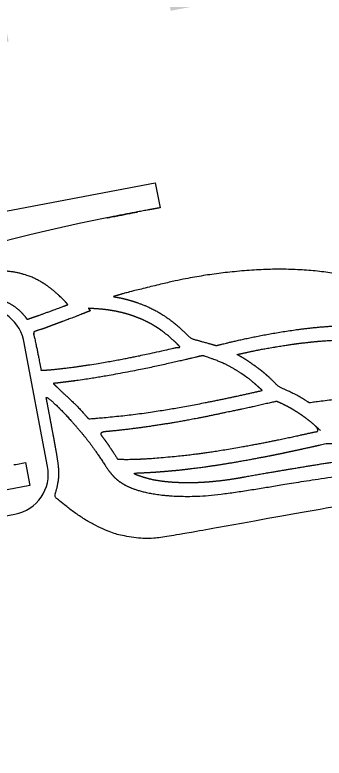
# Model space of a CAD drawing. Extents: x 6541740 to 6566395, y 5525066 to 5530361.
# Drawn here: x 6565586.03 to 6565587.674, y 5527541.307 to 5527545.259 of the extents above; entities that cross this region are included whole.
import ezdxf

# ---------------------------------------------------------------- set-up
doc = ezdxf.new("R2010")
doc.units = 0
doc.layers.add('TOR_PS_P-chodniki i place ładunkowe', color=7, linetype='Continuous')

msp = doc.modelspace()

# ---------------------------------------------------------------- linework, layer by layer
at = {"layer": 'TOR_PS_P-chodniki i place ładunkowe'}
for p, q in [((6565586.0779, 5527543.5237), (6565586.0759, 5527543.5329)), ((6565586.2039, 5527542.8587), (6565586.0779, 5527543.5237))]:
    msp.add_line(p, q, dxfattribs=at)
for points in [[(6565582.574, 5527543.4362), (6565582.5495, 5527543.5652), (6565586.7765, 5527544.3665), (6565586.8017, 5527544.2334), (6565586.7979, 5527544.2328)], [(6565586.5091, 5527544.1782), (6565586.3715, 5527544.1497), (6565586.2386, 5527544.1204), (6565586.1703, 5527544.1045), (6565586.1013, 5527544.0878), (6565586.0318, 5527544.0704), (6565585.9619, 5527544.0521)], [(6565586.0238, 5527542.8679), (6565586.0349, 5527542.8693), (6565586.0859, 5527542.8789), (6565586.109, 5527542.757), (6565585.6892, 5527542.6774), (6565585.6873, 5527542.6771)], [(6565583.8871, 5527542.1978), (6565584.8218, 5527542.375), (6565585.095, 5527542.4267), (6565586.0297, 5527542.6039)]]:
    msp.add_lwpolyline(points, dxfattribs=at)
for centre, start, end in [((6565585.8631, 5527543.4819), 13.4708, 100.6911), ((6565585.9888, 5527542.8189), 280.7754, 10.4703)]:
    msp.add_arc(centre, 0.2188, start, end, dxfattribs=at)
for points, degree in [([(6565586.7979, 5527544.2328), (6565586.7941, 5527544.2321), (6565586.7902, 5527544.2314), (6565586.7864, 5527544.2307), (6565586.7825, 5527544.23), (6565586.7787, 5527544.2293), (6565586.7748, 5527544.2286), (6565586.7711, 5527544.2279), (6565586.7672, 5527544.2273), (6565586.7634, 5527544.2266), (6565586.7595, 5527544.2258), (6565586.7558, 5527544.2251), (6565586.7519, 5527544.2245), (6565586.7481, 5527544.2238), (6565586.7443, 5527544.223), (6565586.7405, 5527544.2223), (6565586.726, 5527544.2197), (6565586.7116, 5527544.2171), (6565586.6971, 5527544.2144), (6565586.6826, 5527544.2117), (6565586.6681, 5527544.209), (6565586.6536, 5527544.2062), (6565586.6391, 5527544.2035), (6565586.6247, 5527544.2007), (6565586.6102, 5527544.198), (6565586.5958, 5527544.1952), (6565586.5813, 5527544.1923), (6565586.5669, 5527544.1895), (6565586.5524, 5527544.1867), (6565586.5379, 5527544.1839), (6565586.5235, 5527544.181), (6565586.5091, 5527544.1782), (6565586.7979, 5527544.2328), (6565586.5091, 5527544.1782)], 3), ([(6565585.4681, 5527543.6908), (6565585.4986, 5527543.7147), (6565585.5302, 5527543.7382), (6565585.5582, 5527543.7577), (6565585.5921, 5527543.7799), (6565585.6384, 5527543.8075), (6565585.6968, 5527543.8374), (6565585.755, 5527543.8619), (6565585.8131, 5527543.8809), (6565585.8711, 5527543.8933), (6565585.934, 5527543.8996), (6565586.0187, 5527543.8944), (6565586.09, 5527543.8767), (6565586.1327, 5527543.8594), (6565586.1706, 5527543.8392), (6565586.2063, 5527543.8162), (6565586.2579, 5527543.7742), (6565586.2944, 5527543.7378), (6565586.2991, 5527543.7329), (6565586.3022, 5527543.7295), (6565586.3069, 5527543.724), (6565586.3098, 5527543.7205), (6565586.3114, 5527543.7186), (6565586.3081, 5527543.7174), (6565586.3028, 5527543.7154), (6565586.2989, 5527543.714), (6565586.2956, 5527543.7127), (6565586.2904, 5527543.7107), (6565586.2398, 5527543.6918), (6565586.1931, 5527543.6747), (6565586.1566, 5527543.6617), (6565586.1149, 5527543.6473), (6565586.1079, 5527543.645), (6565586.104, 5527543.6436), (6565586.1015, 5527543.6428), (6565586.0986, 5527543.6418), (6565586.0968, 5527543.6412), (6565586.0947, 5527543.6405), (6565586.0925, 5527543.6435), (6565586.0909, 5527543.6457), (6565586.0898, 5527543.6471), (6565586.0889, 5527543.6484), (6565586.0881, 5527543.6495), (6565586.0738, 5527543.6672), (6565586.058, 5527543.6841), (6565586.0386, 5527543.701), (6565586.0158, 5527543.7172), (6565585.9796, 5527543.737), (6565585.9491, 5527543.7488), (6565585.9005, 5527543.7593), (6565585.8598, 5527543.7614), (6565585.826, 5527543.7582), (6565585.772, 5527543.7484), (6565585.7305, 5527543.7405), (6565585.6673, 5527543.7286), (6565585.5995, 5527543.7157), (6565585.5517, 5527543.7067), (6565585.5266, 5527543.7019), (6565585.4902, 5527543.695), (6565585.472, 5527543.6915), (6565585.4681, 5527543.6908)], 2), ([(6565588.3383, 5527543.5611), (6565588.2156, 5527543.5841), (6565588.1474, 5527543.5937), (6565588.0979, 5527543.5992), (6565588.0262, 5527543.6053), (6565587.958, 5527543.6089), (6565587.877, 5527543.6105), (6565587.7919, 5527543.609), (6565587.6649, 5527543.6015), (6565587.5437, 5527543.5886), (6565587.3955, 5527543.5656), (6565587.2715, 5527543.5411), (6565587.1672, 5527543.5175), (6565587.116, 5527543.505), (6565587.1103, 5527543.5036), (6565587.107, 5527543.5028), (6565587.1047, 5527543.5022), (6565587.1016, 5527543.5014), (6565587.0988, 5527543.5018), (6565587.0951, 5527543.5028), (6565587.0919, 5527543.5037), (6565587.089, 5527543.5045), (6565587.0865, 5527543.5052), (6565587.0068, 5527543.5273), (6565586.964, 5527543.5392), (6565586.9199, 5527543.5843), (6565586.856, 5527543.638), (6565586.799, 5527543.676), (6565586.7399, 5527543.707), (6565586.6597, 5527543.7371), (6565586.6105, 5527543.7501), (6565586.5985, 5527543.7529), (6565586.5843, 5527543.7557), (6565586.5764, 5527543.7571), (6565586.5677, 5527543.7586), (6565586.5614, 5527543.7597), (6565586.5519, 5527543.7613), (6565586.565, 5527543.7652), (6565586.5859, 5527543.7714), (6565586.6134, 5527543.7795), (6565586.8661, 5527543.8424), (6565587.008, 5527543.8696), (6565587.1382, 5527543.8884), (6565587.3133, 5527543.9046), (6565587.4696, 5527543.9079), (6565587.627, 5527543.8992), (6565587.7679, 5527543.879), (6565587.909, 5527543.844), (6565588.0345, 5527543.7957), (6565588.1069, 5527543.7587), (6565588.168, 5527543.7207), (6565588.236, 5527543.668), (6565588.3034, 5527543.6024), (6565588.3174, 5527543.5867), (6565588.328, 5527543.5748), (6565588.3278, 5527543.5749), (6565588.3278, 5527543.5749), (6565588.3351, 5527543.5654), (6565588.3371, 5527543.5627), (6565588.3383, 5527543.5611), (6565588.335, 5527543.5618)], 2), ([(6565586.1691, 5527543.3686), (6565586.1576, 5527543.4289), (6565586.1462, 5527543.4884), (6565586.1275, 5527543.5735), (6565586.132, 5527543.5576), (6565586.1296, 5527543.5661), (6565586.1306, 5527543.5746), (6565586.1365, 5527543.5766), (6565586.1484, 5527543.5807), (6565586.1627, 5527543.5857), (6565586.1759, 5527543.5881), (6565586.2285, 5527543.6089), (6565586.2599, 5527543.6204), (6565586.2988, 5527543.6349), (6565586.3423, 5527543.6514), (6565586.3936, 5527543.6713), (6565586.4126, 5527543.6788), (6565586.4236, 5527543.6831), (6565586.4272, 5527543.6846), (6565586.4287, 5527543.6852), (6565586.4297, 5527543.6855), (6565586.4303, 5527543.6858), (6565586.4306, 5527543.6862), (6565586.4303, 5527543.6876), (6565586.4293, 5527543.6877), (6565586.4288, 5527543.6884), (6565586.428, 5527543.6896), (6565586.4276, 5527543.6901), (6565586.4276, 5527543.6901), (6565586.4219, 5527543.6975), (6565586.4212, 5527543.6985), (6565586.4207, 5527543.6991), (6565586.4237, 5527543.699), (6565586.4298, 5527543.6986), (6565586.4357, 5527543.6983), (6565586.5009, 5527543.6936), (6565586.5257, 5527543.6903), (6565586.5527, 5527543.686), (6565586.5766, 5527543.6814), (6565586.5979, 5527543.6764), (6565586.6176, 5527543.6715), (6565586.6424, 5527543.6639), (6565586.6659, 5527543.6561), (6565586.6902, 5527543.6466), (6565586.7107, 5527543.6379), (6565586.7303, 5527543.6283), (6565586.7541, 5527543.616), (6565586.7751, 5527543.6035), (6565586.7999, 5527543.5878), (6565586.8197, 5527543.5732), (6565586.8484, 5527543.5504), (6565586.8767, 5527543.5252), (6565586.8877, 5527543.5145), (6565586.8912, 5527543.5109), (6565586.8944, 5527543.5077), (6565586.8969, 5527543.5051), (6565586.9006, 5527543.5012), (6565586.9039, 5527543.4976), (6565586.9064, 5527543.495), (6565586.9073, 5527543.4933), (6565586.907, 5527543.4926), (6565586.9053, 5527543.4918), (6565586.9037, 5527543.4914), (6565586.9011, 5527543.4911), (6565586.8979, 5527543.4909), (6565586.893, 5527543.4908), (6565586.8831, 5527543.4898), (6565586.8741, 5527543.4873), (6565586.7617, 5527543.4618), (6565586.6869, 5527543.4459), (6565586.6338, 5527543.4352), (6565586.5662, 5527543.4226), (6565586.4866, 5527543.4082), (6565586.3913, 5527543.3932), (6565586.3077, 5527543.382), (6565586.2666, 5527543.3773), (6565586.2206, 5527543.3727), (6565586.199, 5527543.371), (6565586.1822, 5527543.3696), (6565586.1689, 5527543.3696)], 2), ([(6565588.9175, 5527543.1935), (6565588.7749, 5527543.2077), (6565588.6746, 5527543.2178), (6565588.6283, 5527543.2223), (6565588.5759, 5527543.2264), (6565588.5107, 5527543.2307), (6565588.4332, 5527543.2352), (6565588.3522, 5527543.2385), (6565588.2751, 5527543.2405), (6565588.0999, 5527543.2401), (6565587.9987, 5527543.2366), (6565587.84, 5527543.2259), (6565587.7175, 5527543.2127), (6565587.5954, 5527543.1965), (6565587.5965, 5527543.1958), (6565587.5728, 5527543.2112), (6565587.5361, 5527543.2329), (6565587.4925, 5527543.2552), (6565587.4611, 5527543.2694), (6565587.4316, 5527543.2824), (6565587.4083, 5527543.3065), (6565587.3839, 5527543.33), (6565587.3669, 5527543.3453), (6565587.3484, 5527543.361), (6565587.3288, 5527543.3767), (6565587.2715, 5527543.4174), (6565587.2436, 5527543.4348), (6565587.2231, 5527543.4465), (6565587.2187, 5527543.4489), (6565587.2161, 5527543.4503), (6565587.2143, 5527543.4513), (6565587.2118, 5527543.4526), (6565587.2108, 5527543.4531), (6565587.2146, 5527543.4541), (6565587.2207, 5527543.4555), (6565587.2277, 5527543.4572), (6565587.3047, 5527543.474), (6565587.3631, 5527543.4852), (6565587.4638, 5527543.5021), (6565587.5219, 5527543.5104), (6565587.5932, 5527543.5189), (6565587.6246, 5527543.5221), (6565587.6777, 5527543.5267), (6565587.7653, 5527543.5321), (6565587.8531, 5527543.5345), (6565587.8824, 5527543.5346), (6565587.9522, 5527543.5335), (6565588.0149, 5527543.5307), (6565588.1057, 5527543.5236), (6565588.2038, 5527543.5111), (6565588.3596, 5527543.4805), (6565588.4876, 5527543.4433), (6565588.5864, 5527543.4057), (6565588.6696, 5527543.3668), (6565588.7467, 5527543.3232), (6565588.8402, 5527543.2588), (6565588.8704, 5527543.235), (6565588.9079, 5527543.2026)], 2), ([(6565587.3452, 5527543.2626), (6565587.3155, 5527543.2558), (6565587.2685, 5527543.2452), (6565587.2112, 5527543.2325), (6565587.1185, 5527543.2129), (6565587.018, 5527543.1927), (6565586.9069, 5527543.1722), (6565586.8118, 5527543.1562), (6565586.692, 5527543.1384), (6565586.5817, 5527543.1256), (6565586.4684, 5527543.115), (6565586.4209, 5527543.1114), (6565586.418, 5527543.1148), (6565586.4166, 5527543.1164), (6565586.415, 5527543.1182), (6565586.4142, 5527543.1191), (6565586.4127, 5527543.1208), (6565586.4118, 5527543.1218), (6565586.3702, 5527543.1694), (6565586.3407, 5527543.1979), (6565586.3065, 5527543.2303), (6565586.2831, 5527543.2524), (6565586.2606, 5527543.2737), (6565586.2536, 5527543.2803), (6565586.2504, 5527543.2835), (6565586.2465, 5527543.2871), (6565586.2423, 5527543.2911), (6565586.2423, 5527543.2911), (6565586.2423, 5527543.2911), (6565586.2364, 5527543.2967), (6565586.2334, 5527543.2995), (6565586.2339, 5527543.2995), (6565586.2379, 5527543.2999), (6565586.2427, 5527543.3004), (6565586.2461, 5527543.3008), (6565586.2489, 5527543.3011), (6565586.2541, 5527543.3017), (6565586.2592, 5527543.3022), (6565586.2655, 5527543.3029), (6565586.3668, 5527543.3158), (6565586.4573, 5527543.3294), (6565586.5315, 5527543.3419), (6565586.6683, 5527543.3674), (6565586.7743, 5527543.3893), (6565586.8756, 5527543.4118), (6565586.9505, 5527543.4293), (6565587.0004, 5527543.4412), (6565587.0044, 5527543.4422), (6565587.0081, 5527543.4431), (6565587.0117, 5527543.4439), (6565587.0164, 5527543.445), (6565587.0207, 5527543.446), (6565587.0254, 5527543.4472), (6565587.0275, 5527543.4475), (6565587.0341, 5527543.4457), (6565587.0408, 5527543.4438), (6565587.0886, 5527543.4273), (6565587.1123, 5527543.4178), (6565587.1361, 5527543.4075), (6565587.1598, 5527543.396), (6565587.181, 5527543.3847), (6565587.2044, 5527543.3713), (6565587.2316, 5527543.3543), (6565587.2609, 5527543.3339), (6565587.2855, 5527543.3151), (6565587.3035, 5527543.3), (6565587.3182, 5527543.2868), (6565587.3314, 5527543.275), (6565587.3384, 5527543.2687), (6565587.3404, 5527543.2669), (6565587.3427, 5527543.2649), (6565587.3442, 5527543.2635), (6565587.3451, 5527543.2627), (6565587.3451, 5527543.2627), (6565587.3448, 5527543.2626), (6565587.3437, 5527543.2623)], 2), ([(6565589.3049, 5527542.8641), (6565589.1637, 5527542.8511), (6565588.6727, 5527542.7934), (6565587.8501, 5527542.6668), (6565586.9947, 5527542.5122), (6565586.7774, 5527542.4747), (6565586.6992, 5527542.4748), (6565586.5955, 5527542.4908), (6565586.537, 5527542.5082), (6565586.4455, 5527542.5491), (6565586.3432, 5527542.6135), (6565586.259, 5527542.6826), (6565586.2388, 5527542.7008), (6565586.2536, 5527542.7383), (6565586.2678, 5527542.8243), (6565586.2493, 5527542.9452), (6565586.2232, 5527543.0828), (6565586.1994, 5527543.2085), (6565586.1943, 5527543.2357), (6565586.2858, 5527543.1504), (6565586.3981, 5527543.023), (6565586.4669, 5527542.9299), (6565586.5421, 5527542.814), (6565586.5936, 5527542.7706), (6565586.6398, 5527542.7468), (6565586.693, 5527542.728), (6565586.7775, 5527542.7095), (6565586.8966, 5527542.6983), (6565587.0584, 5527542.701), (6565587.2998, 5527542.7356), (6565587.5447, 5527542.7774), (6565588.0596, 5527542.8525), (6565588.5526, 5527542.9), (6565588.8194, 5527542.9093), (6565589.1681, 5527542.8904), (6565589.319, 5527542.8653), (6565589.3182, 5527542.8649)], 2), ([(6565587.6547, 5527543.0491), (6565587.6255, 5527543.0759), (6565587.5981, 5527543.099), (6565587.5641, 5527543.1248), (6565587.5281, 5527543.1485), (6565587.5012, 5527543.1651), (6565587.4644, 5527543.1847), (6565587.4431, 5527543.1948), (6565587.4274, 5527543.2017), (6565587.421, 5527543.2045), (6565587.3897, 5527543.1973), (6565587.3478, 5527543.1876), (6565587.3076, 5527543.1784), (6565587.2554, 5527543.1667), (6565587.1719, 5527543.1492), (6565587.0089, 5527543.1154), (6565586.9023, 5527543.0959), (6565586.8414, 5527543.0856), (6565586.7774, 5527543.0758), (6565586.6984, 5527543.0642), (6565586.6146, 5527543.0536), (6565586.5563, 5527543.0472), (6565586.4775, 5527543.0402), (6565586.5003, 5527543.0091), (6565586.5151, 5527542.989), (6565586.5268, 5527542.9723), (6565586.5464, 5527542.9434), (6565586.5691, 5527542.9081), (6565586.5762, 5527542.8967), (6565586.5778, 5527542.8967), (6565586.6056, 5527542.896), (6565586.6865, 5527542.8964), (6565586.6864, 5527542.8974), (6565586.7417, 5527542.8999), (6565586.9038, 5527542.914), (6565587.0054, 5527542.9261), (6565587.0935, 5527542.9387), (6565587.243, 5527542.9636), (6565587.3716, 5527542.9879), (6565587.4703, 5527543.0081), (6565587.5511, 5527543.0256), (6565587.6135, 5527543.0399), (6565587.6541, 5527543.0468), (6565587.6191, 5527543.0815)], 2), ([(6565587.8702, 5527542.9016), (6565587.7631, 5527542.8861), (6565587.6561, 5527542.8701), (6565587.558, 5527542.8539), (6565587.4527, 5527542.8362), (6565587.4139, 5527542.8297), (6565587.3605, 5527542.8207), (6565587.3026, 5527542.8109), (6565587.2435, 5527542.8), (6565587.1988, 5527542.7921), (6565587.1465, 5527542.7844), (6565587.0895, 5527542.7779), (6565587.0401, 5527542.7739), (6565587.0035, 5527542.7719), (6565586.955, 5527542.7711), (6565586.9219, 5527542.7712), (6565586.8734, 5527542.7732), (6565586.8254, 5527542.7774), (6565586.7839, 5527542.7832), (6565586.743, 5527542.7915), (6565586.6957, 5527542.8062), (6565586.6519, 5527542.8225), (6565586.7133, 5527542.825), (6565586.753, 5527542.827), (6565586.8053, 5527542.8305), (6565586.8535, 5527542.8348), (6565586.9033, 5527542.8393), (6565586.9503, 5527542.8446), (6565587.0355, 5527542.8556), (6565587.0921, 5527542.8638), (6565587.1542, 5527542.8735), (6565587.2271, 5527542.8858), (6565587.3086, 5527542.9007), (6565587.3589, 5527542.9102), (6565587.4033, 5527542.9189), (6565587.452, 5527542.9288), (6565587.4903, 5527542.9369), (6565587.533, 5527542.946), (6565587.5962, 5527542.9599), (6565587.6314, 5527542.9679), (6565587.7135, 5527542.9867), (6565587.7775, 5527542.9568), (6565587.8182, 5527542.9347), (6565587.8542, 5527542.9124), (6565587.8702, 5527542.9016), (6565587.8276, 5527542.8955)], 2)]:
    msp.add_open_spline(points, degree=degree, dxfattribs=at)

# ---------------------------------------------------------------- texts
msp.add_text('PKP POLSKIE LINIE KOLEJOWE S.A.', height=1.550929, rotation=190.7332, dxfattribs=at).set_placement((6565599.8049, 5527549.3137))

doc.saveas('drawing.dxf')
